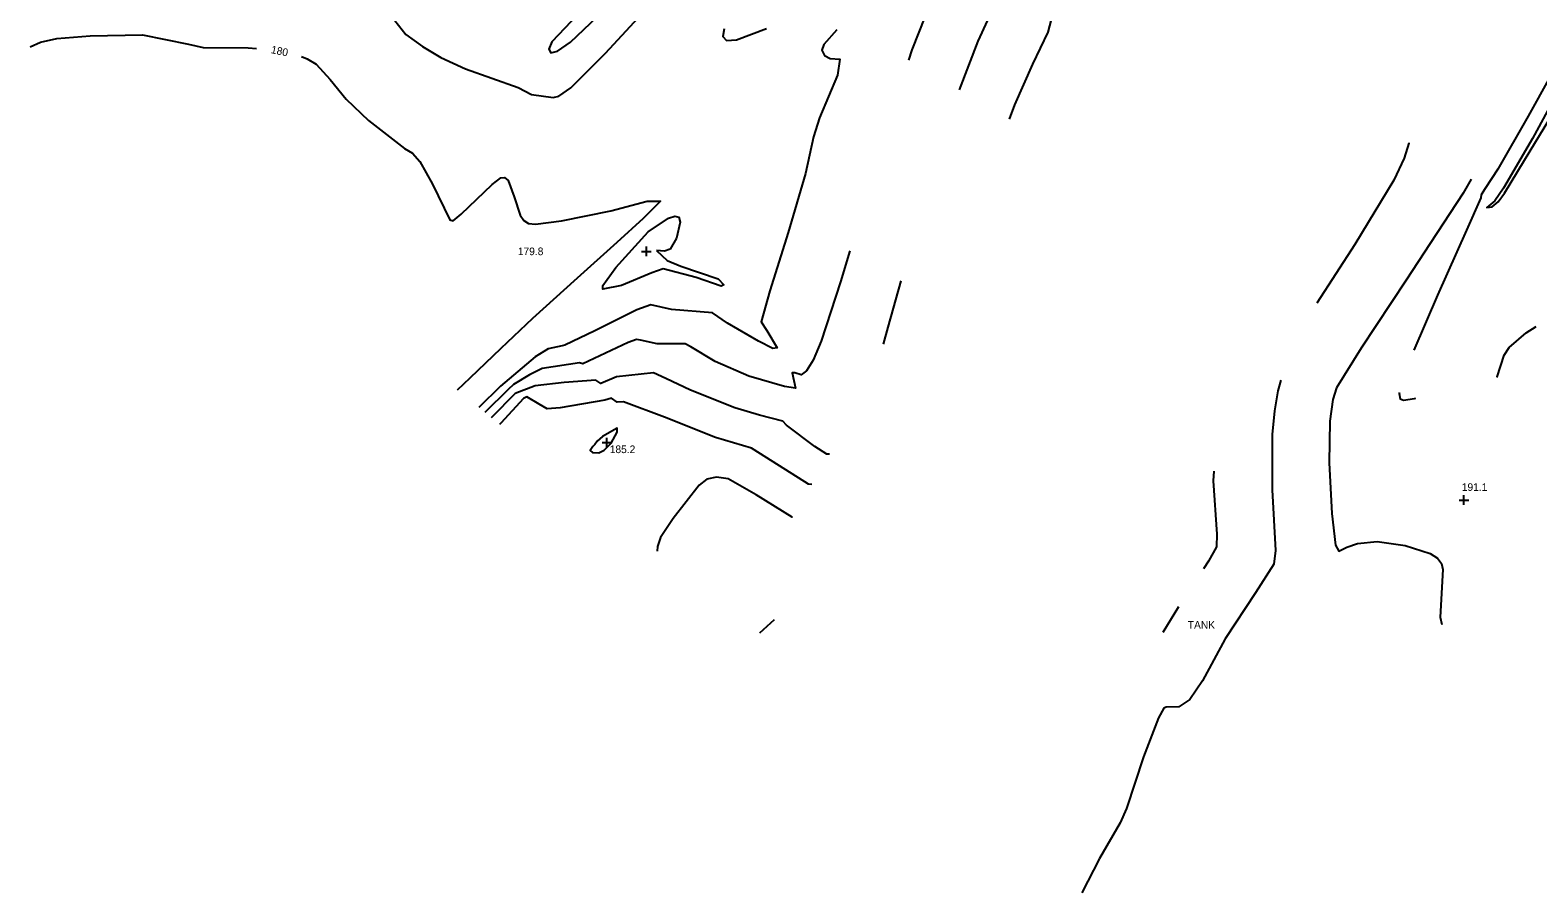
# Model space of a CAD drawing. Extents: x 1475150 to 2003689, y 770235 to 1112803.
# Drawn here: x 1993024 to 1993419.1, y 778022.5 to 778248.4 of the extents above; entities that cross this region are included whole.
import ezdxf

# ---------------------------------------------------------------- set-up
doc = ezdxf.new("R2010")
doc.units = 0
for name, color, linetype in [('RD_DTM_Major1', 7, 'Continuous'), ('RD_DTM_Major1_Lbl', 7, 'Continuous'), ('RD_DTM_Minor1', 7, 'Continuous'), ('RD_DTM_Spot_Elev', 7, 'Continuous'), ('RD_TX_Misc1', 7, 'Continuous')]:
    doc.layers.add(name, color=color, linetype=linetype)

msp = doc.modelspace()

# ---------------------------------------------------------------- linework, layer by layer
at = {"layer": 'RD_DTM_Major1'}
for points in [[(1993024.01, 778244.09), (1993026.71, 778245.28), (1993031.02, 778246.27), (1993039.75, 778246.93), (1993053.44, 778247.2), (1993065.47, 778244.76), (1993069.38, 778243.93), (1993081.11, 778243.78), (1993083.28, 778243.62)], [(1993095.11, 778241.58), (1993096.63, 778240.97), (1993098.91, 778239.54), (1993102.61, 778235.54), (1993106.79, 778230.37), (1993112.7, 778224.77), (1993122.06, 778217.48), (1993124.18, 778216.27), (1993126.12, 778214.05), (1993129.45, 778208.12), (1993133.98, 778198.8), (1993134.87, 778198.49), (1993136.98, 778200.25), (1993145.11, 778207.99), (1993147.35, 778209.78), (1993148.32, 778209.86), (1993149.22, 778209.06), (1993150.85, 778204.82), (1993152.44, 778200.03), (1993153.33, 778198.56), (1993154.57, 778197.82), (1993156.45, 778197.66), (1993163.21, 778198.54), (1993176.15, 778201.12), (1993185.71, 778203.67), (1993189.18, 778203.67), (1993184.62, 778199.09), (1993177.7, 778192.84), (1993167.31, 778183.46), (1993155.6, 778172.9), (1993147.32, 778165.11), (1993139.18, 778157.33), (1993135.92, 778154.12)], [(1993385.27, 778218.97), (1993385.27, 778218.82), (1993384.03, 778214.95), (1993381.29, 778209.17), (1993371.11, 778192.29), (1993361.17, 778176.91)], [(1993188.16, 778190.72), (1993190.92, 778188.11), (1993194.51, 778186.63), (1993204.28, 778183.28), (1993205.75, 778181.78), (1993205.04, 778181.38), (1993198.56, 778183.63), (1993189.86, 778185.91), (1993186.9, 778184.93), (1993178.97, 778181.61), (1993174.09, 778180.6), (1993174.07, 778181.55), (1993177.45, 778186.26), (1993185.91, 778195.61), (1993191.28, 778199.19), (1993192.89, 778199.76), (1993193.99, 778199.51), (1993194.34, 778198.19), (1993193.4, 778194.01), (1993191.69, 778191.08), (1993190.2, 778190.58), (1993188.16, 778190.72)], [(1993351.69, 778156.77), (1993350.96, 778153.98), (1993350.08, 778148.79), (1993349.49, 778142.59), (1993349.41, 778128.03), (1993350.3, 778112.19), (1993349.88, 778108.56), (1993345.06, 778101.12), (1993337.12, 778089.07), (1993331.16, 778078.06), (1993327.92, 778073.18), (1993324.97, 778071.23), (1993321.64, 778071.13), (1993321.1, 778070.9), (1993319.71, 778068.38), (1993315.74, 778058.1), (1993311.24, 778044.63), (1993309.58, 778040.85), (1993304.23, 778031.55), (1993299.61, 778022.52)], [(1993171.49, 778139.41), (1993170.77, 778138.39), (1993171.34, 778137.8), (1993173.04, 778137.71), (1993174.46, 778138.44), (1993176.23, 778140.25), (1993177.86, 778143.13), (1993177.86, 778144.21), (1993173.98, 778142.04), (1993172.59, 778140.82), (1993171.99, 778139.95), (1993171.49, 778139.41)], [(1993223.8, 778120.87), (1993223.67, 778120.88), (1993214.23, 778126.74), (1993206.89, 778130.94), (1993203.85, 778131.41), (1993201.34, 778130.84), (1993199.27, 778129.27), (1993192.48, 778120.58), (1993189.16, 778115.54), (1993188.43, 778113.25), (1993188.32, 778111.99)]]:
    msp.add_lwpolyline(points, dxfattribs=at)
at = {"layer": 'RD_DTM_Minor1'}
for p, q in [((1993324.93, 778097.43), (1993320.79, 778090.72)), ((1993219, 778094.04), (1993215.08, 778090.48))]:
    msp.add_line(p, q, dxfattribs=at)
for points in [[(1993170.72, 778255.98), (1993160.71, 778245.4), (1993159.92, 778243.45), (1993160.47, 778242.55), (1993162.21, 778242.92), (1993165.56, 778245.34), (1993174.3, 778253.57)], [(1993260.22, 778256.42), (1993255.03, 778243.26), (1993254.15, 778240.62)], [(1993277.42, 778256.62), (1993272.3, 778245.57), (1993267.45, 778232.82)], [(1993118.57, 778252.16), (1993122.48, 778247.31), (1993126.81, 778244.17), (1993131.63, 778241.29), (1993138.09, 778238.36), (1993151.84, 778233.4), (1993155.37, 778231.6), (1993161.06, 778230.77), (1993162.52, 778231.12), (1993165.7, 778233.32), (1993174.79, 778242.44), (1993183.45, 778251.76)], [(1993292, 778252.88), (1993290.71, 778247.89), (1993286.69, 778239.52), (1993281.93, 778228.92), (1993280.54, 778225.14)], [(1993235.42, 778248.49), (1993231.96, 778244.69), (1993231.49, 778243.19), (1993232.19, 778241.78), (1993233.63, 778241.02), (1993236.14, 778240.82), (1993235.58, 778236.65), (1993230.85, 778225.49), (1993229.24, 778220.5), (1993227.18, 778210.87), (1993222.59, 778195.45), (1993217.8, 778180.21), (1993215.57, 778172.1), (1993217.03, 778169.81), (1993219.77, 778165.27), (1993218.65, 778165.06), (1993214.85, 778166.99), (1993206.76, 778171.72), (1993202.76, 778174.44), (1993192.09, 778175.28), (1993186.68, 778176.54), (1993183.01, 778175.24), (1993171.98, 778169.66), (1993164.11, 778165.98), (1993163.37, 778165.81), (1993159.7, 778164.99), (1993156.3, 778162.86), (1993147.25, 778155.21), (1993141.55, 778149.59)], [(1993205.88, 778248.82), (1993205.55, 778246.82), (1993206.49, 778245.73), (1993209.05, 778245.92), (1993216.95, 778248.89)], [(1993422.3, 778236.31), (1993416.54, 778225.94), (1993408.54, 778212.03), (1993405.3, 778206.94), (1993404.21, 778205.28), (1993404.14, 778204.56), (1993400.34, 778196.05), (1993392.73, 778179.05), (1993386.61, 778164.66)], [(1993425.57, 778234.6), (1993417.64, 778220.06), (1993410.07, 778207.09), (1993407.78, 778203.75), (1993405.67, 778202.04), (1993407.08, 778202.16), (1993408.65, 778203.45), (1993410.35, 778205.8), (1993415.53, 778214.36), (1993422.21, 778225.34)], [(1993401.61, 778209.39), (1993399.47, 778205.77), (1993390.88, 778192.61), (1993384.52, 778183), (1993372.75, 778165.2), (1993366.32, 778154.74), (1993365.37, 778151.76), (1993364.54, 778146.04), (1993364.42, 778135.15), (1993365.09, 778121.82), (1993366.04, 778113.59), (1993366.9, 778111.97), (1993368.98, 778113.05), (1993371.81, 778114.04), (1993376.96, 778114.52), (1993384.32, 778113.5), (1993390.87, 778111.4), (1993392.78, 778110.17), (1993393.79, 778108.79), (1993394.13, 778107.22), (1993393.46, 778094.7), (1993393.95, 778092.82)], [(1993238.77, 778190.65), (1993236.38, 778182.56), (1993231.24, 778167), (1993229.14, 778162.02), (1993227.43, 778159.26), (1993226.08, 778158.22), (1993224.37, 778158.69), (1993223.65, 778158.67), (1993224.58, 778154.66), (1993221.69, 778155.16), (1993212.34, 778157.81), (1993203.53, 778161.67), (1993197.11, 778165.52), (1993195.62, 778166.33), (1993193, 778166.34), (1993188.3, 778166.33), (1993183.94, 778167.22), (1993182.89, 778167.39), (1993180.68, 778166.61), (1993168.79, 778161.02), (1993167.98, 778161.33), (1993158.16, 778159.88), (1993154.82, 778158.14), (1993150.7, 778155.61), (1993149.26, 778154.37), (1993143.16, 778148.3)], [(1993252.14, 778182.8), (1993248.72, 778170.69), (1993247.49, 778166.23)], [(1993408.31, 778157.56), (1993408.38, 778157.68), (1993410.21, 778163.32), (1993411.55, 778165.37), (1993416.02, 778169.17), (1993418.62, 778170.84)], [(1993233.49, 778137.39), (1993232.78, 778137.41), (1993229.65, 778139.44), (1993222.16, 778145.03), (1993221.25, 778146.03), (1993215.16, 778147.61), (1993208.64, 778149.54), (1993197.01, 778154.19), (1993190.58, 778157.22), (1993187.33, 778158.67), (1993177.68, 778157.65), (1993173.56, 778155.94), (1993172.19, 778156.76), (1993163.93, 778156.19), (1993156.37, 778155.29), (1993151.08, 778153.33), (1993144.97, 778147.07), (1993144.85, 778146.94)], [(1993228.84, 778129.46), (1993227.98, 778129.55), (1993222.01, 778133.3), (1993213.02, 778138.99), (1993203.58, 778141.8), (1993190.19, 778147.13), (1993179.45, 778151.11), (1993177.84, 778150.98), (1993176.33, 778152.11), (1993174.61, 778151.51), (1993162.92, 778149.55), (1993159.49, 778149.24), (1993157.39, 778150.49), (1993154.17, 778152.45), (1993153.31, 778151.97), (1993147.33, 778145.55), (1993147.01, 778145.2)], [(1993382.79, 778153.52), (1993382.71, 778153.28), (1993382.96, 778151.91), (1993383.87, 778151.55), (1993386.73, 778152.01), (1993387.08, 778152.11)], [(1993334.13, 778132.91), (1993334.03, 778130.42), (1993334.97, 778116.42), (1993334.9, 778113.16), (1993332.77, 778109.37), (1993331.44, 778107.36)]]:
    msp.add_lwpolyline(points, dxfattribs=at)
at = {"layer": 'RD_DTM_Spot_Elev'}
for p, q in [((1993185.49, 778189.27), (1993185.49, 778191.77)), ((1993184.24, 778190.52), (1993186.74, 778190.52)), ((1993173.86, 778140.45), (1993176.36, 778140.45)), ((1993175.11, 778139.2), (1993175.11, 778141.7)), ((1993398.44, 778125.39), (1993400.94, 778125.39)), ((1993399.69, 778124.14), (1993399.69, 778126.64))]:
    msp.add_line(p, q, dxfattribs=at)

# ---------------------------------------------------------------- texts
at = {"layer": 'RD_DTM_Major1_Lbl'}
msp.add_text('180', height=2, rotation=348.3144, dxfattribs=at).set_placement((1993086.99, 778242.46))
at = {"layer": 'RD_DTM_Spot_Elev'}
for s, p in [('179.8', (1993151.8, 778189.52)), ('185.2', (1993175.88, 778137.68)), ('191.1', (1993399.14, 778127.78))]:
    msp.add_text(s, height=2, dxfattribs=at).set_placement(p)
at = {"layer": 'RD_TX_Misc1'}
msp.add_text('TANK', height=2, dxfattribs=at).set_placement((1993327.35, 778091.69))

doc.saveas('drawing.dxf')
